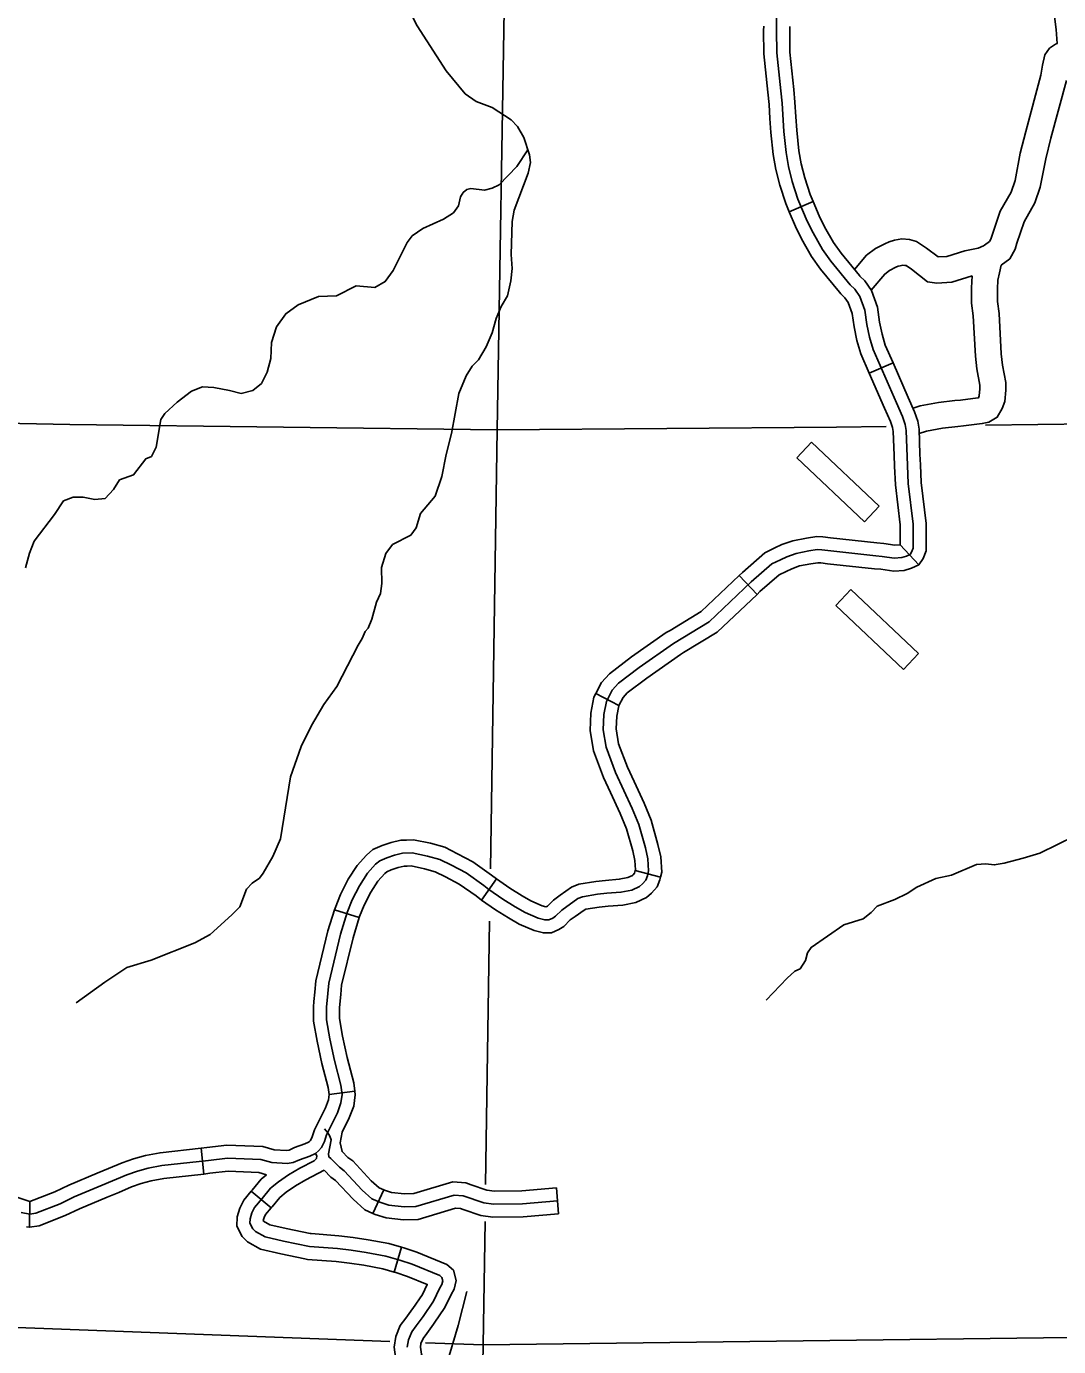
# Model space of a CAD drawing. Extents: x 0 to 3171, y 0 to 2059.
# Drawn here: x 1277.9 to 1377.2, y 855.9 to 982.8 of the extents above; entities that cross this region are included whole.
import ezdxf

# ---------------------------------------------------------------- set-up
doc = ezdxf.new("R2010")
doc.units = 0
for name, color, linetype in [('Level 35', 7, 'Continuous'), ('Level 45', 7, 'Continuous'), ('Level 46', 7, 'Continuous'), ('Level 5', 7, 'Continuous'), ('Level 57', 7, 'Continuous')]:
    doc.layers.add(name, color=color, linetype=linetype)

msp = doc.modelspace()

# ---------------------------------------------------------------- linework, layer by layer
at = {"layer": 'Level 35'}
for points in [[(1310.56, 998.82), (1309.94, 997.67), (1309.7, 996.94), (1309.57, 995.86), (1309.64, 994.98), (1310.35, 993.27), (1312.57, 988.53), (1315.51, 982.83), (1318.31, 978.5), (1320.12, 976.31), (1321.17, 975.56)], [(1321.17, 975.56), (1322.71, 974.98), (1324.56, 973.81), (1325.15, 973.15), (1325.77, 972.11), (1326.3, 970.43), (1326.41, 969.71), (1326.19, 968.66), (1324.83, 965.13), (1324.65, 964.03), (1324.56, 960.87), (1324.64, 959.52), (1324.52, 958.32), (1324.19, 956.89), (1323.58, 955.85), (1323.11, 954.69), (1322.72, 953.33), (1322.15, 951.97), (1321.41, 950.72), (1320.8, 950.11), (1320.23, 949.2), (1319.52, 947.5), (1318.82, 943.64), (1318.28, 941.64), (1317.88, 939.52), (1317.25, 937.64), (1315.82, 935.95), (1315.41, 934.57), (1314.91, 933.88), (1313.14, 932.98), (1312.48, 932.12), (1312.07, 930.78), (1312.1, 929.24), (1311.99, 928.26), (1311.61, 927.45), (1311.15, 925.82), (1310.8, 924.95), (1310.49, 924.61), (1310.21, 923.94), (1309.84, 923.3)], [(1326.14, 970.93), (1325.08, 969.31), (1323.39, 967.56), (1322.71, 967.24), (1321.97, 967.04), (1320.65, 967.19), (1320.27, 967.1), (1319.94, 966.81), (1319.68, 966.39), (1319.49, 965.55), (1319, 964.87), (1318.04, 964.24), (1316.04, 963.36), (1315.02, 962.64), (1314.56, 962.02), (1313.21, 959.31), (1312.44, 958.25), (1311.45, 957.68), (1309.65, 957.85), (1307.74, 956.9), (1306.01, 956.83), (1304.07, 956.03), (1302.87, 955.16), (1301.97, 953.91), (1301.5, 952.39), (1301.42, 950.86), (1301.08, 949.54), (1300.53, 948.46), (1299.72, 947.8), (1298.58, 947.5), (1297.45, 947.8), (1295.95, 948.08), (1294.88, 948.13), (1293.81, 947.73), (1292.44, 946.65), (1291.24, 945.58), (1290.87, 944.99), (1290.42, 942.33), (1289.96, 941.44), (1289.41, 941.23), (1288.23, 939.69), (1286.89, 939.19), (1286.32, 938.26), (1285.49, 937.41), (1284.5, 937.32), (1283.4, 937.52), (1282.42, 937.53), (1281.51, 937.17), (1280.64, 935.87), (1278.67, 933.3), (1278.24, 932.14), (1277.84, 930.75)], [(1309.84, 923.3), (1307.77, 919.34), (1306.53, 917.59), (1305.36, 915.59), (1304.36, 913.57), (1303.34, 910.66), (1302.35, 904.69), (1301.64, 902.99), (1300.69, 901.39), (1300.33, 900.92), (1299.65, 900.44), (1299.11, 899.85), (1298.44, 898.17), (1297.7, 897.39), (1295.61, 895.5), (1294.12, 894.7), (1289.92, 893.04), (1287.6, 892.31), (1285.48, 890.92), (1282.73, 888.93)], [(1378.77, 904.98), (1375.38, 903.31), (1373.79, 902.83), (1371.95, 902.35), (1371, 902.19), (1370.18, 902.29), (1369.28, 902.21), (1366.87, 901.21), (1365.39, 900.88), (1363.54, 900.05), (1362.63, 899.44), (1361.45, 898.85), (1359.75, 898.23), (1359.17, 897.62), (1358.38, 896.99), (1356.53, 896.44), (1353.39, 894.26), (1353.04, 893.73), (1352.85, 893), (1352.33, 892.2), (1351.83, 891.98), (1351.07, 891.3), (1349.07, 889.18)], [(1320.29, 861.19), (1319.46, 857.92), (1318.33, 854.12), (1318.15, 852.77), (1318.21, 851.01), (1318.86, 849.34), (1319.16, 848.08), (1319.42, 845.41), (1319.92, 843.83), (1320.25, 842.19), (1320.46, 840.55), (1319.79, 834.48), (1319.35, 833.31), (1318.34, 830.33), (1317.22, 828.43), (1315.56, 824.94), (1313.9, 821.54), (1313, 819.31), (1310.94, 814.64), (1310.64, 812.71), (1311.05, 808.63)]]:
    msp.add_lwpolyline(points, dxfattribs=at)
at = {"layer": 'Level 45'}
for p, q in [((1353.59, 965.94), (1351.28, 964.97)), ((1361.27, 950.44), (1358.98, 949.44)), ((1363.73, 931.04), (1361.95, 932.96)), ((1348.19, 928.19), (1346.46, 930)), ((1334.91, 917.51), (1332.69, 918.66)), ((1338.9, 901.02), (1336.48, 901.64)), ((1321.7, 898.8), (1323.13, 900.85)), ((1307.55, 897.86), (1309.94, 897.12)), ((1307.03, 880.13), (1309.51, 880.44)), ((1294.73, 874.96), (1295, 872.47)), ((1301.48, 869.22), (1299.56, 870.83)), ((1312.29, 870.96), (1311.25, 868.68)), ((1328.91, 871.13), (1329.11, 868.64)), ((1278.26, 869.82), (1278.22, 867.35)), ((1313.99, 865.45), (1313.3, 863.05))]:
    msp.add_line(p, q, dxfattribs=at)
for points in [[(1322.41, 899.83), (1323.74, 898.9), (1324.94, 898.16), (1325.88, 897.6), (1327.14, 897.06), (1327.78, 896.9), (1328.15, 896.92), (1328.56, 897.08), (1328.82, 897.25), (1329.41, 897.84), (1330.95, 898.95), (1331.4, 899.13), (1332.85, 899.36), (1333.74, 899.46), (1335.1, 899.56), (1336.15, 899.77), (1336.87, 900.11), (1337.16, 900.35), (1337.49, 900.73), (1337.64, 901.13), (1337.76, 901.6), (1337.68, 902.78), (1337.45, 903.84), (1336.82, 906.08), (1336.17, 907.62), (1334.59, 911.08), (1333.67, 913.49), (1333.38, 915.18), (1333.46, 916.63), (1333.7, 917.88), (1334.27, 918.99), (1334.85, 919.64), (1336.85, 921.16), (1340.14, 923.47), (1343.58, 925.54), (1347.63, 929.38), (1349.62, 931.14), (1350.44, 931.52), (1351.04, 931.81), (1351.96, 932.13), (1353.16, 932.37), (1353.98, 932.49), (1354.41, 932.46), (1359.6, 931.9), (1360.23, 931.84), (1361.38, 931.67), (1362.1, 931.72), (1362.57, 931.87), (1362.9, 932.03), (1363.05, 932.23), (1363.2, 932.62), (1363.2, 933.68), (1363.2, 934.93), (1362.73, 938.84), (1362.64, 940.58), (1362.53, 943.95), (1362.43, 944.53), (1362.18, 945.27), (1361.58, 946.59), (1359.34, 951.72), (1359.01, 952.9), (1358.74, 954.13), (1358.55, 955.5), (1358.07, 956.83), (1357.6, 957.51), (1357.15, 957.93), (1355.28, 960.22), (1354.48, 961.33), (1353.57, 962.94), (1353.01, 964.07), (1352.12, 966.19), (1351.57, 967.88), (1351.21, 969.3), (1350.98, 970.65), (1350.75, 972.69), (1350.59, 975.39), (1350.46, 976.59), (1350.1, 980.23), (1350.07, 982.38), (1350.1, 985.08)], [(1349.42, 973.94), (1349.34, 975.29), (1349.22, 976.47), (1348.85, 980.16), (1348.82, 982.38), (1348.83, 982.8)], [(1351.92, 974.1), (1351.83, 975.49), (1351.71, 976.72), (1351.35, 980.3), (1351.33, 982.39), (1351.33, 982.78)], [(1351.28, 964.97), (1350.95, 965.75), (1350.37, 967.53), (1349.99, 969.04), (1349.74, 970.48), (1349.51, 972.58), (1349.42, 973.94)], [(1353.59, 965.94), (1353.3, 966.63), (1352.77, 968.23), (1352.43, 969.56), (1352.22, 970.83), (1352, 972.8), (1351.92, 974.1)], [(1358.04, 958.83), (1356.27, 960.98), (1355.54, 962), (1354.67, 963.52), (1354.15, 964.59), (1353.59, 965.94)], [(1356.1, 957.24), (1354.28, 959.46), (1353.43, 960.65), (1352.46, 962.36), (1351.88, 963.56), (1351.28, 964.97)], [(1361.27, 950.44), (1360.52, 952.15), (1360.22, 953.21), (1359.97, 954.35), (1359.77, 955.81), (1359.19, 957.4), (1358.55, 958.32), (1358.07, 958.78), (1358.04, 958.83)], [(1358.98, 949.44), (1358.16, 951.3), (1357.79, 952.6), (1357.51, 953.91), (1357.33, 955.2), (1356.95, 956.25), (1356.64, 956.69), (1356.23, 957.08), (1356.1, 957.24)], [(1361.36, 941.58), (1361.28, 943.83), (1361.22, 944.22), (1361.02, 944.81), (1360.44, 946.09), (1358.98, 949.44)], [(1363.85, 941.66), (1363.78, 944.08), (1363.65, 944.84), (1363.34, 945.73), (1362.72, 947.1), (1361.27, 950.44)], [(1364.45, 932.85), (1364.45, 933.68), (1364.45, 935), (1363.98, 938.95), (1363.89, 940.63), (1363.85, 941.66)], [(1361.95, 932.96), (1361.95, 933.68), (1361.95, 934.86), (1361.49, 938.73), (1361.39, 940.52), (1361.36, 941.58)], [(1346.46, 930), (1346.78, 930.3), (1348.93, 932.19), (1349.9, 932.65), (1350.57, 932.97), (1351.63, 933.34), (1352.95, 933.6), (1353.92, 933.74), (1354.51, 933.71), (1355.24, 933.63)], [(1354.97, 931.14), (1359.47, 930.65), (1360.08, 930.6), (1361.33, 930.41), (1362.34, 930.48), (1363.03, 930.71), (1363.73, 931.04), (1364.15, 931.63), (1364.45, 932.38), (1364.45, 932.85)], [(1355.24, 933.63), (1359.72, 933.14), (1360.38, 933.08), (1361.43, 932.92), (1361.95, 932.96)], [(1348.19, 928.19), (1348.47, 928.46), (1350.32, 930.08), (1350.98, 930.39), (1351.52, 930.65), (1352.28, 930.92), (1353.37, 931.13), (1354.03, 931.23), (1354.31, 931.22), (1354.97, 931.14)], [(1339.82, 924.73), (1342.82, 926.54), (1346.46, 930)], [(1341.11, 922.59), (1344.35, 924.54), (1348.19, 928.19)], [(1332.69, 918.66), (1333.24, 919.71), (1334, 920.56), (1336.11, 922.17), (1339.46, 924.52), (1339.82, 924.73)], [(1334.91, 917.51), (1335.31, 918.28), (1335.7, 918.72), (1337.58, 920.15), (1340.83, 922.42), (1341.11, 922.59)], [(1334.1, 909.15), (1333.43, 910.6), (1332.46, 913.16), (1332.13, 915.1), (1332.21, 916.78), (1332.5, 918.3), (1332.69, 918.66)], [(1336.37, 910.19), (1335.74, 911.57), (1334.88, 913.82), (1334.64, 915.25), (1334.7, 916.48), (1334.89, 917.47), (1334.91, 917.51)], [(1338.9, 901.02), (1339.02, 901.48), (1338.92, 902.95), (1338.66, 904.14), (1338.01, 906.49), (1337.32, 908.12), (1336.37, 910.19)], [(1336.48, 901.64), (1336.5, 901.71), (1336.44, 902.6), (1336.24, 903.54), (1335.64, 905.66), (1335.03, 907.11), (1334.1, 909.15)], [(1314.48, 904.57), (1313.94, 904.56), (1313, 904.34), (1312.14, 904.06), (1311.23, 903.66), (1310.63, 903.13), (1309.73, 902.14), (1308.88, 900.8), (1308.13, 899.35), (1307.61, 898.04), (1307.55, 897.86)], [(1323.13, 900.85), (1322.65, 901.21), (1320.87, 902.48), (1319.38, 903.26), (1318.15, 903.88), (1316.78, 904.26), (1315.15, 904.58), (1314.48, 904.57)], [(1322.41, 899.83), (1321.91, 900.2), (1320.22, 901.41), (1318.81, 902.15), (1317.69, 902.71), (1316.49, 903.04), (1315.04, 903.33), (1314.1, 903.31), (1313.34, 903.13), (1312.58, 902.88), (1311.91, 902.59), (1311.51, 902.24), (1310.73, 901.38), (1309.96, 900.18), (1309.27, 898.83), (1308.79, 897.62), (1308.14, 895.53), (1307, 890.82), (1306.91, 889.84), (1306.78, 888.5), (1306.8, 887.29), (1307.11, 885.48), (1307.56, 883.39), (1308.18, 881.02), (1308.3, 880.1), (1308.18, 879.3), (1307.83, 878.36), (1306.8, 876.24), (1306.58, 875.59), (1306.32, 875.03), (1306.03, 874.69), (1305.74, 874.46), (1305.19, 874.2), (1304.19, 873.85), (1303.59, 873.58), (1303, 873.47), (1301.52, 873.57), (1300.48, 873.87), (1297.27, 874), (1295.44, 873.78), (1290.97, 873.29), (1289.65, 873.04), (1288.6, 872.75), (1287.6, 872.39), (1285.21, 871.39), (1282.53, 870.27), (1281.17, 869.62), (1278.85, 868.71), (1278.25, 868.62), (1277.44, 868.77)], [(1314.54, 902.07), (1314.26, 902.06), (1313.68, 901.93), (1313.02, 901.71), (1312.59, 901.53), (1312.39, 901.35), (1311.72, 900.61), (1311.05, 899.55), (1310.41, 898.31), (1309.97, 897.21), (1309.94, 897.12)], [(1321.7, 898.8), (1321.18, 899.2), (1319.56, 900.34), (1318.24, 901.03), (1317.24, 901.53), (1316.2, 901.82), (1314.93, 902.08), (1314.54, 902.07)], [(1329.24, 899.26), (1330.34, 900.05), (1331.06, 900.34), (1332.69, 900.6), (1333.63, 900.7), (1334.93, 900.8), (1335.76, 900.97), (1336.2, 901.17), (1336.28, 901.24), (1336.4, 901.38), (1336.45, 901.51), (1336.48, 901.64)], [(1330.7, 897.23), (1331.56, 897.85), (1331.73, 897.92), (1333.02, 898.12), (1333.86, 898.21), (1335.27, 898.32), (1336.54, 898.57), (1337.55, 899.04), (1338.05, 899.46), (1338.57, 900.08), (1338.83, 900.74), (1338.9, 901.02)], [(1323.13, 900.85), (1324.42, 899.95), (1325.59, 899.22), (1326.44, 898.72), (1327.54, 898.25), (1327.89, 898.16), (1327.98, 898.2), (1328.04, 898.23), (1328.6, 898.8), (1329.24, 899.26)], [(1321.7, 898.8), (1323.05, 897.86), (1324.29, 897.09), (1325.31, 896.48), (1326.74, 895.87), (1327.65, 895.65), (1328.42, 895.67), (1329.14, 895.97), (1329.61, 896.27), (1330.23, 896.89), (1330.7, 897.23)], [(1307.55, 897.86), (1306.93, 895.86), (1305.76, 891.03), (1305.67, 889.96), (1305.58, 889.05)], [(1309.94, 897.12), (1309.34, 895.19), (1308.24, 890.62), (1308.16, 889.73), (1308.06, 888.8)], [(1305.58, 889.05), (1305.53, 888.55), (1305.55, 887.17), (1305.88, 885.25), (1306.34, 883.1), (1306.95, 880.78), (1307.03, 880.13)], [(1308.06, 888.8), (1308.03, 888.45), (1308.05, 887.41), (1308.34, 885.72), (1308.78, 883.67), (1309.41, 881.25), (1309.51, 880.44)], [(1307.03, 880.13), (1307.04, 880.11), (1306.97, 879.61), (1306.68, 878.85), (1305.64, 876.71), (1305.41, 876.05), (1305.26, 875.71), (1305.16, 875.6), (1305.07, 875.53), (1304.72, 875.36), (1303.72, 875.01), (1303.21, 874.78)], [(1309.51, 880.44), (1309.56, 880.09), (1309.4, 878.98), (1308.98, 877.86), (1308.31, 876.49)], [(1329.01, 869.89), (1325.63, 869.62), (1322.85, 869.58), (1321.93, 869.71), (1319.92, 870.38), (1319.07, 870.45), (1315.39, 869.34), (1314.24, 869.31), (1312.78, 869.49), (1311.91, 869.76), (1311.16, 870.1), (1310.21, 870.93), (1308.48, 872.79), (1308.03, 873.12), (1307.21, 873.95), (1307.02, 874.12), (1306.97, 874.42), (1307.24, 875.76), (1307.12, 876.12), (1306.93, 876.44), (1306.58, 876.81)], [(1312.29, 870.96), (1311.85, 871.16), (1311.09, 871.83), (1309.31, 873.74), (1308.84, 874.07), (1308.29, 874.63), (1308.1, 875.47), (1308.31, 876.49)], [(1294.73, 874.96), (1290.79, 874.52), (1289.37, 874.26), (1288.23, 873.94), (1287.15, 873.56), (1285.84, 873.01)], [(1303.21, 874.78), (1302.93, 874.72), (1301.74, 874.8), (1300.68, 875.11), (1297.22, 875.25), (1295.29, 875.02), (1294.73, 874.96)], [(1299.97, 866.94), (1299.7, 867.21), (1299.43, 867.75), (1299.44, 868.15), (1299.61, 868.73), (1299.88, 869.27), (1300.59, 870.12), (1301.4, 871.1), (1302.16, 871.72), (1303.14, 872.39), (1304.21, 873.02), (1305.59, 873.73), (1305.82, 873.96), (1305.86, 874.21), (1305.74, 874.46)], [(1278.26, 869.82), (1276.14, 870.52), (1273.73, 871.12), (1270.36, 872.24), (1270.16, 872.31)], [(1285.84, 873.01), (1284.73, 872.54), (1282.02, 871.41), (1280.67, 870.76), (1278.26, 869.82)], [(1295, 872.47), (1291.15, 872.05), (1289.94, 871.82), (1288.98, 871.56), (1288.05, 871.23), (1286.81, 870.7)], [(1301.02, 872.41), (1300.28, 872.62), (1297.32, 872.75), (1295.58, 872.54), (1295, 872.47)], [(1299.56, 870.83), (1299.63, 870.91), (1300.51, 871.98), (1301.02, 872.41)], [(1301.48, 869.22), (1301.56, 869.32), (1302.29, 870.21), (1302.91, 870.72), (1303.81, 871.34), (1304.81, 871.92), (1306.56, 872.83)], [(1311.25, 868.68), (1310.47, 869.04), (1309.34, 870.04), (1307.65, 871.85), (1307.21, 872.17), (1306.56, 872.83)], [(1286.81, 870.7), (1285.69, 870.24), (1283.04, 869.13), (1281.66, 868.47), (1279.17, 867.49), (1278.22, 867.35), (1277.93, 867.41)], [(1304.7, 864.33), (1302.4, 864.81), (1300.44, 865.24), (1299.2, 865.94), (1298.67, 866.47), (1298.17, 867.47), (1298.2, 868.35), (1298.44, 869.19), (1298.83, 869.96), (1299.56, 870.83)], [(1320.71, 871.44), (1320.17, 871.62), (1318.94, 871.72), (1315.19, 870.59), (1314.3, 870.56), (1313.04, 870.71), (1312.35, 870.93), (1312.29, 870.96)], [(1328.91, 871.13), (1325.57, 870.87), (1322.93, 870.83), (1322.22, 870.93), (1320.71, 871.44)], [(1305.22, 866.77), (1302.92, 867.25), (1301.34, 867.6), (1300.73, 867.95), (1300.73, 867.95), (1300.7, 868), (1300.78, 868.28), (1300.93, 868.57), (1301.48, 869.22)], [(1319.92, 869.06), (1319.67, 869.15), (1319.2, 869.19), (1315.59, 868.1), (1314.18, 868.06), (1312.52, 868.26), (1311.46, 868.59), (1311.25, 868.68)], [(1329.11, 868.64), (1325.69, 868.37), (1322.77, 868.32), (1321.64, 868.49), (1319.92, 869.06)], [(1314.55, 855.82), (1314.66, 856.52), (1314.98, 857.29), (1315.41, 857.88), (1316.07, 858.77), (1317.09, 860.26), (1317.66, 861.46), (1317.88, 861.85), (1317.97, 862.21), (1317.88, 862.53), (1317.68, 862.71), (1315.03, 863.8), (1313.84, 864.19), (1312.5, 864.58), (1310.59, 864.93), (1309.17, 865.14), (1307.84, 865.3), (1305.15, 865.51), (1302.66, 866.03), (1300.89, 866.42), (1299.97, 866.94)], [(1313.99, 865.45), (1312.79, 865.8), (1310.79, 866.16), (1309.34, 866.38), (1307.96, 866.54), (1305.32, 866.75), (1305.22, 866.77)], [(1317.14, 858.13), (1318.18, 859.63), (1318.78, 860.89), (1319.05, 861.4), (1319.26, 862.23), (1318.99, 863.22), (1318.36, 863.79), (1315.46, 864.97), (1314.21, 865.39), (1313.99, 865.45)], [(1313.3, 863.05), (1312.22, 863.36), (1310.38, 863.7), (1309.01, 863.9), (1307.72, 864.05), (1304.97, 864.27), (1304.7, 864.33)], [(1315.08, 859.54), (1316.01, 860.89), (1316.47, 861.86), (1314.59, 862.63), (1313.47, 863), (1313.3, 863.05)], [(1314.64, 850.43), (1314.62, 850.52), (1313.47, 854.63), (1313.29, 855.82), (1313.45, 856.86), (1313.88, 857.91), (1314.4, 858.62), (1315.05, 859.5), (1315.08, 859.54)], [(1317.1, 850.87), (1317.06, 851.08), (1315.92, 855.16), (1315.82, 855.82), (1315.87, 856.18), (1316.08, 856.67), (1316.42, 857.14), (1317.09, 858.05), (1317.14, 858.13)]]:
    msp.add_lwpolyline(points, dxfattribs=at)
at = {"layer": 'Level 46'}
for points in [[(1376.77, 983.99), (1376.95, 982.5), (1377.04, 981.13), (1376.87, 981.07), (1376.32, 980.69), (1375.87, 980.04), (1375.63, 979.06), (1375.48, 978.08), (1374.04, 972.68), (1373.5, 970.61), (1372.99, 967.96), (1372.61, 966.86), (1371.57, 965.03), (1370.78, 962.71), (1370.67, 962.33), (1370.55, 962.11), (1370.06, 961.75), (1369.96, 961.68), (1369.44, 961.48), (1368.16, 961.22), (1366.45, 960.68), (1365.59, 960.62), (1364.49, 961.48), (1363.53, 962.1), (1362.83, 962.29), (1362.1, 962.35), (1361.4, 962.22), (1360.9, 962.09), (1360.47, 961.89), (1359.58, 961.45), (1358.72, 960.79), (1357.56, 959.41)], [(1377.94, 977.57), (1376.45, 972.04), (1375.94, 970.06), (1375.41, 967.32), (1374.9, 965.83), (1373.86, 964), (1373.16, 961.95), (1372.99, 961.36), (1372.48, 960.43), (1371.67, 959.83)], [(1368.87, 958.82), (1366.91, 958.2), (1365.48, 958.11), (1364.59, 958.23), (1363.04, 959.44), (1362.51, 959.79), (1362.4, 959.81), (1362.22, 959.83), (1361.95, 959.78), (1361.75, 959.73), (1361.53, 959.63), (1360.91, 959.32), (1360.47, 958.98), (1359.17, 957.43)], [(1371.67, 959.83), (1371.5, 959.1), (1371.35, 958.38), (1371.3, 957.57), (1371.31, 956.35), (1371.46, 955.2), (1371.67, 951.3), (1371.8, 950.23), (1372.1, 948.55), (1372.12, 947.82), (1372, 946.74), (1371.77, 946.06), (1371.28, 945.21), (1370.48, 944.75), (1369.84, 944.61), (1368.05, 944.38), (1367.49, 944.32), (1366.01, 944.16), (1364.49, 943.87), (1363.79, 943.65)], [(1368.87, 958.82), (1368.8, 957.64), (1368.81, 956.17), (1368.97, 954.97), (1369.18, 951.07), (1369.33, 949.86), (1369.61, 948.31), (1369.62, 947.93), (1369.54, 947.28), (1369.48, 947.09), (1369.48, 947.09), (1369.41, 947.07), (1367.76, 946.87), (1367.22, 946.81), (1365.64, 946.63), (1363.87, 946.3), (1363.19, 946.08)]]:
    msp.add_lwpolyline(points, dxfattribs=at)
at = {"layer": 'Level 5'}
for points in [[(1324.73, 1019.31), (1323.95, 988.18), (1323.21, 943.99)], [(1323.21, 943.99), (1282.11, 944.53), (1256.38, 945.03)], [(1360.61, 944.31), (1355.83, 944.25), (1323.21, 943.99)], [(1410.4, 944.98), (1370.15, 944.44)], [(1323.21, 943.99), (1322.55, 901.82)], [(1322.47, 896.77), (1322.08, 871.48)], [(1322.03, 867.9), (1321.84, 856.04)], [(1312.89, 856.38), (1239.46, 859.14), (1235.87, 859.41)], [(1409.06, 857.13), (1321.84, 856.04)], [(1321.84, 856.04), (1316.3, 856.25)], [(1321.84, 856.04), (1320.27, 768.91)]]:
    msp.add_lwpolyline(points, dxfattribs=at)
at = {"layer": 'Level 57'}
for p, q in [((1353.43, 942.83), (1352, 941.32)), ((1359.94, 936.68), (1353.43, 942.83)), ((1352, 941.32), (1358.51, 935.16)), ((1358.51, 935.16), (1359.94, 936.68)), ((1357.19, 928.65), (1355.76, 927.13)), ((1363.7, 922.49), (1357.19, 928.65)), ((1355.76, 927.13), (1362.27, 920.98)), ((1362.27, 920.98), (1363.7, 922.49))]:
    msp.add_line(p, q, dxfattribs=at)

doc.saveas('drawing.dxf')
